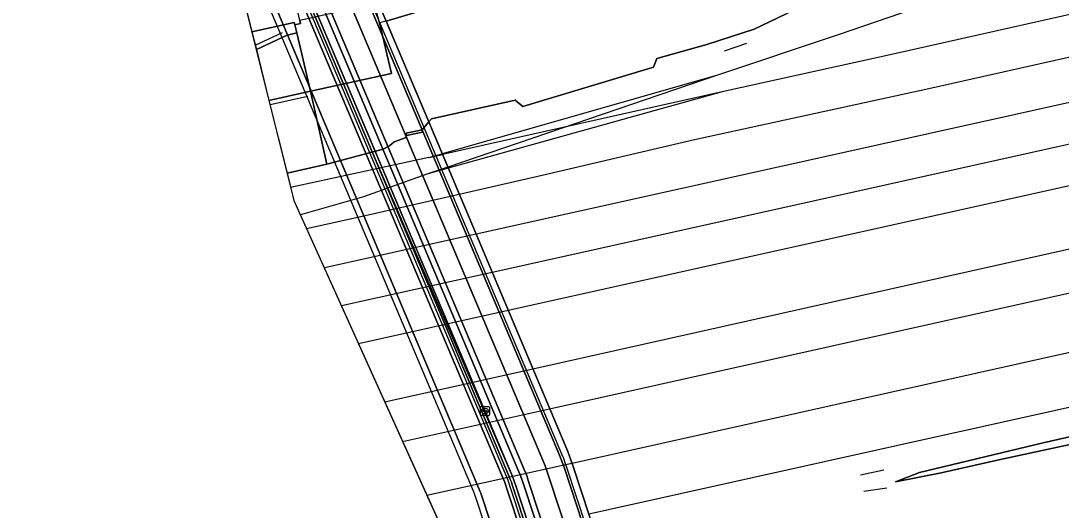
# Model space of a CAD drawing. Extents: x 161477 to 163040, y 383680 to 384871.
# Drawn here: x 161693.6 to 161808.8, y 383769.2 to 383823.4 of the extents above; entities that cross this region are included whole.
import ezdxf

# ---------------------------------------------------------------- set-up
doc = ezdxf.new("R2010")
doc.units = 0
for name, color, linetype in [('IMGEO_Berm_open', 7, 'Continuous'), ('IMGEO_Dek', 7, 'Continuous'), ('IMGEO_Fietspad_gesloten', 7, 'Continuous'), ('IMGEO_Hek', 7, 'Continuous'), ('IMGEO_Kademuur', 7, 'Continuous'), ('IMGEO_Kolk', 7, 'Continuous'), ('IMGEO_Muur', 7, 'Continuous'), ('IMGEO_Perron', 7, 'Continuous'), ('IMGEO_Spoor', 7, 'Continuous'), ('IMGEO_Spoorbaan_gesloten', 7, 'Continuous'), ('IMGEO_Spoorbaan_halfverhard', 7, 'Continuous'), ('IMGEO_Terreindeel_gesloten', 7, 'Continuous'), ('IMGEO_Terreindeel_halfverhard', 7, 'Continuous'), ('IMGEO_Terreindeel_onvherhard', 7, 'Continuous'), ('IMGEO_Terreindeel_open', 7, 'Continuous'), ('IMGEO_Voetpad_gesloten', 7, 'Continuous'), ('IMGEO_Voetpad_open', 7, 'Continuous'), ('IMGEO_Waterloop', 7, 'Continuous')]:
    doc.layers.add(name, color=color, linetype=linetype)

msp = doc.modelspace()

# ---------------------------------------------------------------- linework, layer by layer
at = {"layer": 'IMGEO_Berm_open'}
for points in [[(161702.36, 383909.45), (161705.23, 383894.98), (161709.68, 383875.54), (161709.74, 383875.28), (161715.01, 383851.65), (161715.35, 383850.26), (161715.56, 383849.54), (161715.79, 383848.83), (161716.04, 383848.12), (161716.3, 383847.43), (161716.56, 383846.78), (161747.68, 383772.94), (161747.83, 383772.57), (161747.96, 383772.24), (161748.08, 383771.86), (161753.43, 383755.66)], [(161753.74, 383755.76), (161748.4, 383771.97), (161748.27, 383772.36), (161748.14, 383772.69), (161747.99, 383773.07), (161716.86, 383846.91), (161716.61, 383847.55), (161716.35, 383848.24), (161716.1, 383848.93), (161715.88, 383849.64), (161715.67, 383850.34), (161715.48, 383851.06), (161715.33, 383851.73), (161710.06, 383875.36), (161705.55, 383895.05), (161702.68, 383909.51)]]:
    msp.add_lwpolyline(points, dxfattribs=at)
at = {"layer": 'IMGEO_Dek'}
for points in [[(161755.18, 383756.23), (161749.83, 383772.45), (161749.69, 383772.87), (161749.55, 383773.24), (161749.38, 383773.65), (161718.26, 383847.49), (161718.01, 383848.1), (161717.77, 383848.75), (161717.54, 383849.41), (161717.32, 383850.08), (161717.13, 383850.75), (161716.95, 383851.42), (161716.8, 383852.06), (161711.54, 383875.68), (161699.96, 383926.5)], [(161702.06, 383909.39), (161704.93, 383894.91), (161709.39, 383875.45), (161709.45, 383875.22), (161709.56, 383874.7), (161714.71, 383851.59), (161714.87, 383850.9), (161715.07, 383850.18), (161715.28, 383849.45), (161715.51, 383848.73), (161715.75, 383848.02), (161716.02, 383847.32), (161716.28, 383846.67), (161747.4, 383772.83), (161747.55, 383772.46), (161747.67, 383772.14), (161747.8, 383771.77), (161753.14, 383755.57)], [(161708.35, 383865.81), (161723.88, 383803.47), (161746.47, 383753.37)], [(161722.15, 383849.1), (161753.27, 383775.25), (161753.47, 383774.77), (161753.65, 383774.29), (161753.82, 383773.8), (161759.17, 383757.55)], [(161759.46, 383757.65), (161754.1, 383773.89), (161753.93, 383774.39), (161753.75, 383774.88), (161753.55, 383775.37), (161722.43, 383849.21)], [(161753.74, 383755.76), (161748.4, 383771.97), (161748.27, 383772.36), (161748.14, 383772.69), (161747.99, 383773.07), (161731.95, 383810.26), (161716.56, 383846.78)], [(161714.82, 383839.85), (161727.99, 383808.59), (161743.71, 383771.3), (161743.83, 383771.01), (161743.91, 383770.79), (161744.01, 383770.49), (161749.34, 383754.31)], [(161758.47, 383762.88), (161754.77, 383774.12), (161754.59, 383774.63), (161754.4, 383775.13), (161754.2, 383775.64), (161738.8, 383812.17), (161734.08, 383823.35), (161733.25, 383825.34)]]:
    msp.add_lwpolyline(points, dxfattribs=at)
at = {"layer": 'IMGEO_Fietspad_gesloten'}
for points in [[(161755.18, 383756.23), (161749.83, 383772.45), (161749.69, 383772.87), (161749.55, 383773.24), (161749.38, 383773.65), (161718.26, 383847.49), (161718.01, 383848.1), (161717.77, 383848.75), (161717.54, 383849.41), (161717.32, 383850.08), (161717.13, 383850.75), (161716.95, 383851.42), (161716.8, 383852.06), (161711.54, 383875.68), (161699.96, 383926.5)], [(161702.68, 383909.51), (161705.55, 383895.05), (161710.06, 383875.36), (161715.33, 383851.73), (161715.48, 383851.06), (161715.67, 383850.34), (161715.88, 383849.64), (161716.1, 383848.93), (161716.35, 383848.24), (161716.61, 383847.55), (161716.86, 383846.91), (161732.26, 383810.39), (161747.99, 383773.07), (161748.14, 383772.69), (161748.27, 383772.36), (161748.4, 383771.97), (161753.74, 383755.76)], [(161757.35, 383756.95), (161752, 383773.18), (161751.84, 383773.64), (161751.68, 383774.07), (161751.5, 383774.52), (161720.38, 383848.36)], [(161718.26, 383847.49), (161749.38, 383773.65), (161749.55, 383773.24), (161749.69, 383772.87), (161749.83, 383772.45), (161755.18, 383756.23)]]:
    msp.add_lwpolyline(points, dxfattribs=at)
at = {"layer": 'IMGEO_Hek'}
for points in [[(161719.6, 383820.67), (161722.63, 383822.08)], [(161771.54, 383820.03), (161774.02, 383820.91)], [(161725.42, 383814.98), (161721.24, 383814.06)], [(161786.62, 383773.08), (161789.18, 383773.61)], [(161789.54, 383771.59), (161786.97, 383771.22)]]:
    msp.add_lwpolyline(points, dxfattribs=at)
at = {"layer": 'IMGEO_Kademuur'}
for points in [[(161755.18, 383756.23), (161749.83, 383772.45), (161749.69, 383772.87), (161749.55, 383773.24), (161749.38, 383773.65), (161718.26, 383847.49), (161718.01, 383848.1), (161717.77, 383848.75), (161717.54, 383849.41), (161717.32, 383850.08), (161717.13, 383850.75), (161716.95, 383851.42), (161716.8, 383852.06), (161711.54, 383875.68), (161699.96, 383926.5)], [(161700.92, 383919.41), (161710.91, 383875.54), (161716.17, 383851.92), (161716.33, 383851.27), (161716.51, 383850.58), (161716.71, 383849.89), (161716.93, 383849.21), (161717.16, 383848.53), (161717.42, 383847.86), (161717.67, 383847.24), (161733.06, 383810.73), (161748.79, 383773.4), (161748.95, 383773.01), (161749.08, 383772.65), (161749.22, 383772.25), (161754.57, 383756.03)]]:
    msp.add_lwpolyline(points, dxfattribs=at)
at = {"layer": 'IMGEO_Kolk'}
for p, q in [((161744.52, 383779.7), (161744.52, 383780.55)), ((161744.59, 383780.63), (161745.45, 383780.63)), ((161744.78, 383780.12), (161744.78, 383780.13)), ((161744.82, 383780.17), (161745.22, 383780.17)), ((161745.22, 383780.08), (161744.82, 383780.08)), ((161745.03, 383779.85), (161745, 383779.85)), ((161745.01, 383780.41), (161745.03, 383780.41)), ((161745.26, 383780.13), (161745.26, 383780.12)), ((161745.52, 383780.55), (161745.52, 383779.7)), ((161745.45, 383779.63), (161744.59, 383779.63))]:
    msp.add_line(p, q, dxfattribs=at)
for points in [[(161744.52, 383779.7), (161744.52, 383780.55)], [(161744.59, 383780.63), (161745.45, 383780.63)], [(161745.52, 383780.55), (161745.52, 383779.7)], [(161745.45, 383779.63), (161744.59, 383779.63)]]:
    msp.add_lwpolyline(points, dxfattribs=at)
for centre, radius, start, end in [((161744.6, 383780.55), 0.0765, 91.552, 178.448), ((161744.6, 383780.55), 0.0765, 91.552, 178.448), ((161744.82, 383780.13), 0.0403, 85.8775, 175.7526), ((161744.81, 383780.12), 0.0366, 178.938, 274.7102), ((161745.22, 383780.13), 0.0386, 1.7309, 96.639), ((161745.22, 383780.13), 0.043, 264.8664, 352.4533), ((161745.44, 383780.55), 0.0765, 1.552, 88.448), ((161745.44, 383780.55), 0.0765, 1.552, 88.448), ((161744.6, 383779.7), 0.0765, 181.552, 268.448), ((161744.6, 383779.7), 0.0765, 181.552, 268.448), ((161745.44, 383779.7), 0.0765, 271.552, 358.448), ((161745.44, 383779.7), 0.0765, 271.552, 358.448)]:
    msp.add_arc(centre, radius, start, end, dxfattribs=at)
for centre, major_axis, ratio, start_param, end_param in [((161745.01, 383780.13), (-0.387, 0.002), 0.722429, 4.712389, 7.853982), ((161745.03, 383780.13), (-0.39, 0.002), 0.717154, 1.570796, 4.712389)]:
    msp.add_ellipse(centre, major_axis=major_axis, ratio=ratio, start_param=start_param, end_param=end_param, dxfattribs=at)
at = {"layer": 'IMGEO_Muur'}
for points in [[(161702.06, 383909.39), (161704.93, 383894.91), (161709.39, 383875.45), (161709.56, 383874.7), (161714.71, 383851.59), (161714.87, 383850.9), (161715.07, 383850.18), (161715.28, 383849.45), (161715.51, 383848.73), (161715.75, 383848.02), (161716.02, 383847.32), (161716.28, 383846.67), (161747.4, 383772.83), (161747.55, 383772.46), (161747.67, 383772.14), (161747.8, 383771.77), (161753.14, 383755.57)], [(161753.43, 383755.66), (161748.08, 383771.86), (161747.96, 383772.24), (161747.83, 383772.57), (161747.68, 383772.94), (161716.56, 383846.78), (161716.3, 383847.43), (161716.04, 383848.12), (161715.79, 383848.83), (161715.56, 383849.54), (161715.35, 383850.26), (161715.16, 383850.98), (161715.01, 383851.65), (161709.68, 383875.54), (161705.23, 383894.98), (161702.36, 383909.45)], [(161753.43, 383755.66), (161748.08, 383771.86), (161747.96, 383772.24), (161747.83, 383772.57), (161747.68, 383772.94), (161731.95, 383810.26), (161716.56, 383846.78)], [(161715.91, 383846.52), (161731.3, 383809.99), (161747.03, 383772.67), (161747.18, 383772.32), (161747.29, 383772.01), (161747.42, 383771.64), (161752.65, 383755.77)]]:
    msp.add_lwpolyline(points, dxfattribs=at)
msp.add_lwpolyline([(161714.82, 383839.85), (161727.99, 383808.59), (161743.71, 383771.3), (161743.83, 383771.01), (161743.91, 383770.79), (161744.01, 383770.49), (161749.34, 383754.31), (161749.63, 383754.41), (161750.01, 383754.53), (161749.9, 383754.86), (161744.67, 383770.72), (161744.57, 383771.03), (161744.48, 383771.26), (161744.36, 383771.57), (161728.63, 383808.86), (161713.72, 383844.26)], close=True, dxfattribs=at)
at = {"layer": 'IMGEO_Perron'}
for points in [[(161719.23, 383822.15), (161719.72, 383820.19), (161723.13, 383821.79), (161724.19, 383822.03), (161723.98, 383822.92), (161723.92, 383823.2)], [(161721.12, 383814.56), (161723.13, 383806.48), (161727.54, 383807.48), (161725.72, 383815.57)]]:
    msp.add_lwpolyline(points, close=True, dxfattribs=at)
at = {"layer": 'IMGEO_Spoor'}
for points in [[(161750.33, 383784.82), (161856.15, 383808.49), (162010.58, 383842.76), (162025.33, 383846.04), (162038.44, 383849.14), (162081.87, 383858.91), (162203.93, 383886.62), (162328.82, 383914.89), (162363.46, 383922.8), (162370.5, 383924.21), (162377.8, 383925.46), (162384.63, 383926.4), (162393.03, 383927.13), (162402.21, 383927.44), (162408.98, 383927.48)], [(161752.19, 383780.4), (161875.71, 383807.94), (162015.25, 383838.88), (162036.64, 383843.84), (162104.75, 383859.25), (162247.6, 383891.59), (162328.95, 383910.05), (162367.14, 383918.71), (162379.68, 383921.18), (162389.53, 383922.69), (162398.92, 383923.74), (162409, 383924.59)], [(161754.68, 383774.37), (161849.16, 383795.44), (161951.91, 383818.25), (162017.67, 383832.92), (162036.57, 383837.16), (162110.8, 383854.02), (162201.33, 383874.48), (162299.92, 383896.88), (162339.11, 383905.77), (162371.6, 383913.13), (162387.02, 383916.6), (162393.33, 383917.81), (162399.33, 383918.84), (162404.24, 383919.61), (162409.95, 383920.31), (162415.59, 383920.88), (162421.26, 383921.34), (162428.5, 383921.74), (162433.31, 383921.88), (162439.75, 383921.91), (162444.26, 383921.83)], [(161756.53, 383768.76), (161838.28, 383786.93), (161975.14, 383817.36), (162056.37, 383835.44), (162106.4, 383846.65), (162114.63, 383848.32), (162125.79, 383850.6), (162135.24, 383852.23), (162143.31, 383853.7), (162150.4, 383855), (162159.12, 383856.88), (162165.31, 383858.26), (162254.85, 383878.09), (162292.54, 383886.49), (162314.34, 383891.26), (162320.37, 383892.65), (162328.36, 383894.6), (162337.4, 383896.88)], [(162120.88, 383892.68), (162062.31, 383879.66), (162037.81, 383873.92), (162000.83, 383864.78), (161960.94, 383854.6), (161931.69, 383847.23), (161887.22, 383836.56), (161822.48, 383822.2), (161794.19, 383815.83), (161768.23, 383810.18), (161751.35, 383806.22), (161742.18, 383804.14)], [(162124.71, 383888.45), (162110.92, 383885.28), (162073.48, 383876.95), (162044.87, 383870.41), (162018.83, 383864.1), (161926.17, 383840.83), (161904.99, 383835.71), (161880.47, 383830.07), (161744.04, 383799.74)], [(162080.4, 383888.27), (162044.96, 383880.31), (162029.1, 383876.52), (161994.28, 383867.84), (161928.36, 383851.12), (161903.85, 383845.06), (161837.13, 383830.06), (161814.39, 383825.1), (161790.23, 383819.66), (161771.31, 383815.49)], [(162046.51, 383865.9), (162016.88, 383859.02), (161999.7, 383854.79), (161939.27, 383839.49), (161917.3, 383834.06), (161891.14, 383827.89), (161859.61, 383820.78), (161745.83, 383795.49)], [(162046.94, 383863.93), (162029.39, 383858.02), (162022.57, 383855.93), (161996.39, 383849.13), (161943.61, 383835.84), (161927.99, 383831.97), (161903.41, 383826.11), (161837, 383811.15), (161747.6, 383791.29)], [(161904.91, 383863.21), (161784.26, 383821.87), (161770.68, 383817.3)], [(161770.68, 383817.3), (161740.29, 383808.64)], [(161770.68, 383817.3), (161740.91, 383807.16)], [(161771.31, 383815.49), (161740.32, 383808.56)], [(161771.31, 383815.49), (161740.96, 383807.03)], [(161738.8, 383808.22), (161740.29, 383808.64)], [(161738.8, 383808.22), (161723.52, 383804.92)], [(161738.8, 383808.22), (161740.32, 383808.56)], [(161738.58, 383806.37), (161731.6, 383803.88)], [(161740.91, 383807.16), (161738.58, 383806.37)], [(161740.96, 383807.03), (161738.58, 383806.37)], [(161742.18, 383804.14), (161732.11, 383801.85)], [(161731.6, 383803.88), (161724.61, 383801.86)], [(161732.11, 383801.85), (161725.29, 383800.34)], [(161744.04, 383799.74), (161727.25, 383796.01)], [(161745.83, 383795.49), (161729.15, 383791.79)], [(161747.6, 383791.29), (161731.04, 383787.6)], [(161733.95, 383781.15), (161750.33, 383784.82)], [(161735.92, 383776.77), (161752.19, 383780.4)], [(161738.61, 383770.8), (161754.15, 383774.25), (161754.68, 383774.37)]]:
    msp.add_lwpolyline(points, dxfattribs=at)
at = {"layer": 'IMGEO_Spoorbaan_gesloten'}
msp.add_lwpolyline([(161742.98, 383761.11), (161758.47, 383762.88), (161754.77, 383774.12), (161754.59, 383774.63), (161754.4, 383775.13), (161754.2, 383775.64), (161738.8, 383812.17), (161738.07, 383811.29), (161738.13, 383811.04), (161736.35, 383810.66), (161736.3, 383810.43), (161734.97, 383809.96), (161734.47, 383809.52), (161733.78, 383809.15), (161727.54, 383807.48), (161723.13, 383806.48), (161723.88, 383803.47)], close=True, dxfattribs=at)
at = {"layer": 'IMGEO_Spoorbaan_halfverhard'}
for points in [[(161810.03, 383851.56), (161808.72, 383850.93), (161798.63, 383848.55), (161788.72, 383846.73), (161785.47, 383845.88), (161782.89, 383844.62), (161781.6, 383844.13), (161778.7, 383843.79), (161778.76, 383843.51), (161741.23, 383835.18), (161731.16, 383832.87), (161731.93, 383829.39), (161732.15, 383828.38), (161732.75, 383828.51), (161733.45, 383825.38), (161733.25, 383825.34), (161734.08, 383823.35), (161741.92, 383825.71), (161752.2, 383827.92), (161787.15, 383835.69), (161840.96, 383847.26)], [(161832.59, 383842.07), (161807.33, 383833.95), (161804.37, 383833.34), (161780, 383824.92), (161774.85, 383822.46), (161769.61, 383820.73), (161764.05, 383819.19), (161763.69, 383818.23), (161749.23, 383813.87), (161748.36, 383814.58), (161739.1, 383812.53), (161738.8, 383812.17), (161754.2, 383775.64), (161754.4, 383775.13), (161754.59, 383774.63), (161754.77, 383774.12), (161758.47, 383762.88)], [(161817.97, 383768.66), (161820.9, 383770.09), (161821.9, 383770.54), (161822.96, 383771.36), (161824.4, 383773), (161823.36, 383779.33), (161801.93, 383774.72), (161795.56, 383773.29), (161790.49, 383772.31), (161793.14, 383773.34), (161806.84, 383776.61), (161816.73, 383778.86), (161825.68, 383780.74), (161834.38, 383782.99), (161850.12, 383786.33), (161857.16, 383787.65), (161863.54, 383790.11), (161884.34, 383794.72), (161884.29, 383794.93), (161884.66, 383795.01), (161884.78, 383794.45), (162000, 383820.13)]]:
    msp.add_lwpolyline(points, dxfattribs=at)
msp.add_lwpolyline([(161719.23, 383822.15), (161723.92, 383823.2), (161723.98, 383822.92), (161724.6, 383823.06), (161724.52, 383823.4), (161723.82, 383826.52), (161724.91, 383826.76), (161724.79, 383827.3), (161724.75, 383827.74), (161724.82, 383827.75), (161724.05, 383831.27), (161723.1, 383831.13), (161723.11, 383831.08), (161717.32, 383829.79)], close=True, dxfattribs=at)
at = {"layer": 'IMGEO_Terreindeel_gesloten'}
for points in [[(161752.65, 383755.77), (161747.42, 383771.64), (161747.29, 383772.01), (161747.18, 383772.32), (161747.03, 383772.67), (161731.3, 383809.99), (161715.91, 383846.52)], [(161713.72, 383844.26), (161728.63, 383808.86), (161744.36, 383771.57), (161744.48, 383771.26), (161744.57, 383771.03), (161744.67, 383770.72), (161749.9, 383754.86)]]:
    msp.add_lwpolyline(points, dxfattribs=at)
msp.add_lwpolyline([(161736.35, 383810.66), (161738.13, 383811.04), (161738.07, 383811.29), (161736.3, 383810.91)], close=True, dxfattribs=at)
at = {"layer": 'IMGEO_Terreindeel_halfverhard'}
for points in [[(161733.78, 383809.15), (161734.47, 383809.52), (161734.97, 383809.96), (161736.3, 383810.43), (161736.35, 383810.66), (161736.3, 383810.91), (161738.07, 383811.29), (161738.8, 383812.17), (161734.08, 383823.35), (161733.37, 383823.15), (161734.7, 383817.53), (161725.72, 383815.57), (161727.54, 383807.48)], [(161823.36, 383779.33), (161834.74, 383781.86), (161842.3, 383783.57), (161852.9, 383785.75), (161858.12, 383786.9), (161861.09, 383788.17), (161863.54, 383790.11), (161857.16, 383787.65), (161850.12, 383786.33), (161834.38, 383782.99), (161825.68, 383780.74), (161816.73, 383778.86), (161806.84, 383776.61), (161793.14, 383773.34), (161790.49, 383772.31), (161795.56, 383773.29), (161801.93, 383774.72)]]:
    msp.add_lwpolyline(points, close=True, dxfattribs=at)
at = {"layer": 'IMGEO_Terreindeel_onvherhard'}
msp.add_lwpolyline([(161738.8, 383812.17), (161739.1, 383812.53), (161748.36, 383814.58), (161749.23, 383813.87), (161763.69, 383818.23), (161764.05, 383819.19), (161769.61, 383820.73), (161774.85, 383822.46), (161780, 383824.92), (161804.37, 383833.34), (161807.33, 383833.95), (161832.59, 383842.07), (161841.37, 383846.43), (161840.96, 383847.26), (161787.15, 383835.69), (161752.2, 383827.92), (161741.92, 383825.71), (161734.08, 383823.35)], close=True, dxfattribs=at)
at = {"layer": 'IMGEO_Terreindeel_open'}
msp.add_lwpolyline([(161732.82, 383825.24), (161724.52, 383823.4), (161724.6, 383823.06), (161723.98, 383822.92), (161724.19, 383822.03), (161725.72, 383815.57), (161734.7, 383817.53), (161733.37, 383823.15)], close=True, dxfattribs=at)
at = {"layer": 'IMGEO_Voetpad_gesloten'}
for points in [[(161759.17, 383757.55), (161753.82, 383773.8), (161753.65, 383774.29), (161753.47, 383774.77), (161753.27, 383775.25), (161722.15, 383849.1)], [(161720.38, 383848.36), (161751.5, 383774.52), (161751.68, 383774.07), (161751.84, 383773.64), (161752, 383773.18), (161757.35, 383756.95)]]:
    msp.add_lwpolyline(points, dxfattribs=at)
at = {"layer": 'IMGEO_Voetpad_open'}
msp.add_lwpolyline([(161721.12, 383814.56), (161725.72, 383815.57), (161724.19, 383822.03), (161723.13, 383821.79), (161719.72, 383820.19)], close=True, dxfattribs=at)
at = {"layer": 'IMGEO_Waterloop'}
for points in [[(161693.64, 383933.72), (161706.65, 383872.62), (161708.35, 383865.81), (161723.88, 383803.47), (161747.95, 383750.08), (161772.39, 383680.25)], [(161754.57, 383756.03), (161749.22, 383772.25), (161749.08, 383772.65), (161748.95, 383773.01), (161748.79, 383773.4), (161733.06, 383810.73), (161717.67, 383847.24), (161717.42, 383847.86), (161717.16, 383848.53), (161716.93, 383849.21), (161716.71, 383849.89), (161716.51, 383850.58), (161716.33, 383851.27), (161716.17, 383851.92), (161710.91, 383875.54), (161700.92, 383919.41)]]:
    msp.add_lwpolyline(points, dxfattribs=at)

doc.saveas('drawing.dxf')
